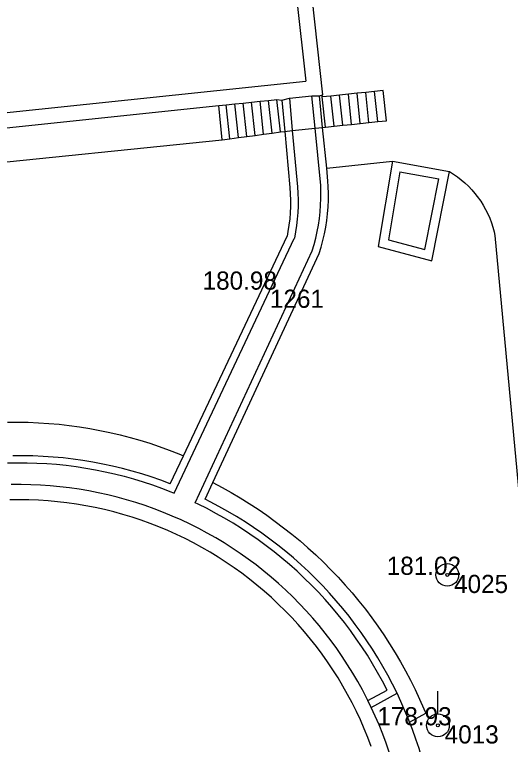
# Model space of a CAD drawing. Extents: x -539515 to -538098, y -1182060 to -1180157.
# Drawn here: x -539310.4 to -539294.03, y -1181191.92 to -1181167.81 of the extents above; entities that cross this region are included whole.
import ezdxf

# ---------------------------------------------------------------- set-up
doc = ezdxf.new("R2010")
doc.units = 0
for name, color, linetype in [('Vrstva 10', 7, 'Continuous'), ('Vrstva 11', 7, 'Continuous'), ('Vrstva 21', 7, 'Continuous'), ('Vrstva 22', 7, 'Continuous'), ('Vrstva 23', 7, 'Continuous'), ('Vrstva 5', 7, 'Continuous')]:
    doc.layers.add(name, color=color, linetype=linetype)

msp = doc.modelspace()

# ---------------------------------------------------------------- linework, layer by layer
at = {"layer": 'Vrstva 10'}
for p, q in [((-539300.093, -1181172.887), (-539297.92, -1181172.66)), ((-539294.54, -1181175.11), (-539293.25, -1181189))]:
    msp.add_line(p, q, dxfattribs=at)
msp.add_lwpolyline([(-539296.04, -1181173), (-539295.905, -1181173.084), (-539295.774, -1181173.175), (-539295.648, -1181173.273), (-539295.527, -1181173.376), (-539295.411, -1181173.486), (-539295.301, -1181173.601), (-539295.197, -1181173.722), (-539295.12, -1181173.82), (-539295.008, -1181173.978), (-539294.923, -1181174.113), (-539294.845, -1181174.252), (-539294.775, -1181174.394), (-539294.711, -1181174.54), (-539294.655, -1181174.689), (-539294.606, -1181174.841), (-539294.565, -1181174.995), (-539294.54, -1181175.11)], dxfattribs=at)
at = {"layer": 'Vrstva 11'}
for p, q in [((-539298.12, -1181171.32), (-539298.224, -1181170.325)), ((-539301.325, -1181170.575), (-539301.228, -1181171.648)), ((-539300.475, -1181171.567), (-539300.581, -1181170.497)), ((-539300.226, -1181171.54), (-539300.33, -1181170.5)), ((-539299.85, -1181171.5), (-539299.954, -1181170.505)), ((-539299.562, -1181171.47), (-539299.666, -1181170.475)), ((-539299.273, -1181171.44), (-539299.377, -1181170.445)), ((-539298.985, -1181171.41), (-539299.089, -1181170.415)), ((-539298.696, -1181171.38), (-539298.8, -1181170.385)), ((-539298.408, -1181171.35), (-539298.512, -1181170.355)), ((-539303.54, -1181171.95), (-539303.652, -1181170.82)), ((-539303.285, -1181171.915), (-539303.406, -1181170.794)), ((-539303.007, -1181171.878), (-539303.127, -1181170.764)), ((-539302.73, -1181171.84), (-539302.848, -1181170.735)), ((-539302.452, -1181171.803), (-539302.57, -1181170.706)), ((-539302.174, -1181171.765), (-539302.291, -1181170.677)), ((-539301.897, -1181171.728), (-539302.013, -1181170.647)), ((-539301.62, -1181171.69), (-539301.735, -1181170.618)), ((-539301.57, -1181170.64), (-539301.476, -1181171.675)), ((-539301.476, -1181171.675), (-539301.31, -1181173.53)), ((-539301.228, -1181171.648), (-539301.061, -1181173.507)), ((-539300.298, -1181173.344), (-539300.475, -1181171.567)), ((-539305.132, -1181183.624), (-539301.162, -1181175.211)), ((-539304.44, -1181183.938), (-539300.574, -1181175.622)), ((-539298.73, -1181190.475), (-539298.099, -1181190.127)), ((-539298.62, -1181190.7), (-539297.77, -1181190.23)), ((-539297.354, -1181191.181), (-539296.82, -1181190.89))]:
    msp.add_line(p, q, dxfattribs=at)
for points in [[(-539298.224, -1181170.325), (-539298.512, -1181170.355), (-539298.8, -1181170.385), (-539299.089, -1181170.415), (-539299.377, -1181170.445), (-539299.666, -1181170.475), (-539299.954, -1181170.505), (-539300.237, -1181170.536)], [(-539300.13, -1181171.53), (-539300.237, -1181170.536), (-539300.23, -1181170.46)], [(-539300.475, -1181171.567), (-539300.226, -1181171.54), (-539300.13, -1181171.53)], [(-539300.05, -1181173.32), (-539300.093, -1181172.887), (-539300.226, -1181171.54)], [(-539300.13, -1181171.53), (-539299.85, -1181171.5), (-539299.562, -1181171.47), (-539299.273, -1181171.44), (-539298.985, -1181171.41), (-539298.696, -1181171.38), (-539298.408, -1181171.35), (-539298.12, -1181171.32)], [(-539303.54, -1181171.95), (-539303.285, -1181171.915), (-539303.007, -1181171.878), (-539302.73, -1181171.84), (-539302.452, -1181171.803), (-539302.174, -1181171.765), (-539301.897, -1181171.728), (-539301.62, -1181171.69)], [(-539301.62, -1181171.69), (-539301.476, -1181171.675), (-539301.228, -1181171.648), (-539300.475, -1181171.567)], [(-539312.168, -1181172.836), (-539303.54, -1181171.95)], [(-539300.574, -1181175.622), (-539300.511, -1181175.411), (-539300.455, -1181175.198), (-539300.407, -1181174.984), (-539300.366, -1181174.767), (-539300.334, -1181174.55), (-539300.309, -1181174.331), (-539300.293, -1181174.112), (-539300.284, -1181173.892), (-539300.284, -1181173.672), (-539300.291, -1181173.452), (-539300.298, -1181173.344)], [(-539300.34, -1181175.71), (-539300.275, -1181175.495), (-539300.217, -1181175.278), (-539300.167, -1181175.058), (-539300.125, -1181174.838), (-539300.091, -1181174.615), (-539300.065, -1181174.392), (-539300.047, -1181174.168), (-539300.037, -1181173.944), (-539300.034, -1181173.719), (-539300.04, -1181173.494), (-539300.05, -1181173.32)], [(-539301.31, -1181173.53), (-539301.295, -1181173.737), (-539301.287, -1181173.944), (-539301.288, -1181174.152), (-539301.297, -1181174.359), (-539301.313, -1181174.566), (-539301.338, -1181174.772), (-539301.37, -1181174.977), (-539301.4, -1181175.13)], [(-539301.061, -1181173.507), (-539301.045, -1181173.718), (-539301.038, -1181173.931), (-539301.038, -1181174.143), (-539301.046, -1181174.355), (-539301.062, -1181174.567), (-539301.086, -1181174.778), (-539301.118, -1181174.988), (-539301.158, -1181175.196), (-539301.162, -1181175.211)], [(-539304.823, -1181182.384), (-539301.4, -1181175.13)], [(-539303.855, -1181183.272), (-539300.34, -1181175.71)], [(-539310.629, -1181181.277), (-539310.288, -1181181.275)], [(-539310.288, -1181181.275), (-539309.947, -1181181.281), (-539309.607, -1181181.296), (-539309.267, -1181181.318), (-539308.928, -1181181.348), (-539308.59, -1181181.386), (-539308.252, -1181181.432), (-539307.916, -1181181.486), (-539307.581, -1181181.548), (-539307.248, -1181181.618), (-539306.916, -1181181.696), (-539306.586, -1181181.781), (-539306.259, -1181181.874), (-539305.933, -1181181.975), (-539305.62, -1181182.08), (-539305.29, -1181182.199), (-539304.973, -1181182.323), (-539304.823, -1181182.384)], [(-539305.26, -1181183.31), (-539305.571, -1181183.194), (-539305.884, -1181183.086), (-539306.2, -1181182.985), (-539306.519, -1181182.892), (-539306.839, -1181182.807), (-539307.162, -1181182.729), (-539307.486, -1181182.66), (-539307.812, -1181182.598), (-539308.139, -1181182.544), (-539308.468, -1181182.497), (-539308.797, -1181182.459), (-539309.127, -1181182.429), (-539309.458, -1181182.407), (-539309.79, -1181182.392), (-539310.121, -1181182.386), (-539310.453, -1181182.388)], [(-539305.26, -1181183.31), (-539304.823, -1181182.384)], [(-539310.632, -1181182.624), (-539310.308, -1181182.617), (-539309.983, -1181182.618), (-539309.659, -1181182.627), (-539309.335, -1181182.644), (-539309.012, -1181182.669), (-539308.689, -1181182.701), (-539308.368, -1181182.742)], [(-539308.368, -1181182.742), (-539308.047, -1181182.791), (-539307.728, -1181182.847), (-539307.41, -1181182.912), (-539307.094, -1181182.984), (-539306.779, -1181183.064), (-539306.467, -1181183.152), (-539306.157, -1181183.247), (-539305.849, -1181183.35), (-539305.545, -1181183.461), (-539305.242, -1181183.579), (-539305.132, -1181183.624)], [(-539304.11, -1181183.82), (-539303.855, -1181183.272)], [(-539303.855, -1181183.272), (-539303.548, -1181183.434), (-539303.244, -1181183.603), (-539302.945, -1181183.78), (-539302.649, -1181183.963), (-539302.358, -1181184.153), (-539302.072, -1181184.35), (-539301.79, -1181184.553), (-539301.513, -1181184.762), (-539301.24, -1181184.978), (-539300.973, -1181185.2), (-539300.711, -1181185.429), (-539300.454, -1181185.663), (-539300.203, -1181185.903), (-539299.957, -1181186.149), (-539299.717, -1181186.4), (-539299.483, -1181186.657), (-539299.255, -1181186.919), (-539299.032, -1181187.186), (-539298.816, -1181187.458), (-539298.607, -1181187.736), (-539298.404, -1181188.018), (-539298.207, -1181188.304), (-539298.017, -1181188.595), (-539297.834, -1181188.891), (-539297.658, -1181189.19), (-539297.488, -1181189.494), (-539297.326, -1181189.801), (-539297.171, -1181190.112)], [(-539297.77, -1181190.23), (-539297.918, -1181189.932), (-539298.073, -1181189.637), (-539298.236, -1181189.346), (-539298.405, -1181189.059), (-539298.581, -1181188.776), (-539298.764, -1181188.498), (-539298.953, -1181188.224), (-539299.149, -1181187.955), (-539299.352, -1181187.69), (-539299.561, -1181187.43), (-539299.775, -1181187.176), (-539299.996, -1181186.926), (-539300.223, -1181186.682), (-539300.46, -1181186.44), (-539300.694, -1181186.211), (-539300.938, -1181185.984), (-539301.187, -1181185.763), (-539301.442, -1181185.548), (-539301.701, -1181185.339), (-539301.966, -1181185.137), (-539302.235, -1181184.941), (-539302.509, -1181184.751), (-539302.787, -1181184.568), (-539303.07, -1181184.392), (-539303.357, -1181184.222), (-539303.648, -1181184.06), (-539303.942, -1181183.905), (-539304.11, -1181183.82)], [(-539298.099, -1181190.127), (-539298.251, -1181189.834), (-539298.41, -1181189.544), (-539298.576, -1181189.259), (-539298.749, -1181188.978), (-539298.929, -1181188.701), (-539299.115, -1181188.428), (-539299.308, -1181188.16), (-539299.507, -1181187.897), (-539299.713, -1181187.639), (-539299.925, -1181187.386), (-539300.142, -1181187.138), (-539300.366, -1181186.895), (-539300.596, -1181186.658), (-539300.831, -1181186.426), (-539301.072, -1181186.201), (-539301.318, -1181185.981), (-539301.57, -1181185.767), (-539301.826, -1181185.559), (-539302.088, -1181185.358), (-539302.354, -1181185.163), (-539302.625, -1181184.974), (-539302.901, -1181184.792), (-539303.18, -1181184.617), (-539303.464, -1181184.449), (-539303.752, -1181184.288), (-539304.044, -1181184.133), (-539304.34, -1181183.986), (-539304.44, -1181183.938)], [(-539297.171, -1181190.112), (-539297.023, -1181190.426), (-539296.882, -1181190.744), (-539296.82, -1181190.89)], [(-539296.424, -1181195.322), (-539296.451, -1181194.99), (-539296.485, -1181194.659), (-539296.527, -1181194.328), (-539296.577, -1181193.999), (-539296.636, -1181193.671), (-539296.701, -1181193.345), (-539296.775, -1181193.02), (-539296.857, -1181192.697), (-539296.946, -1181192.376), (-539297.043, -1181192.058), (-539297.148, -1181191.742), (-539297.26, -1181191.428), (-539297.354, -1181191.181), (-539297.38, -1181191.117), (-539297.507, -1181190.809), (-539297.641, -1181190.505), (-539297.77, -1181190.23)]]:
    msp.add_lwpolyline(points, dxfattribs=at)
at = {"layer": 'Vrstva 21'}
msp.add_line((-539296.42, -1181190.915), (-539296.42, -1181190.165), dxfattribs=at)
for centre, radius in [((-539296.11, -1181186.32), 0.375), ((-539296.11, -1181186.32), 0.05), ((-539296.42, -1181191.29), 0.375), ((-539296.42, -1181191.29), 0.05)]:
    msp.add_circle(centre, radius, dxfattribs=at)
at = {"layer": 'Vrstva 5'}
for p, q in [((-539302.05, -1181153.8), (-539300.23, -1181170.46)), ((-539302.493, -1181154.349), (-539300.782, -1181170.015)), ((-539331.77, -1181173.271), (-539300.782, -1181170.015)), ((-539297.92, -1181172.66), (-539298.39, -1181175.47)), ((-539297.92, -1181172.66), (-539296.04, -1181173)), ((-539297.674, -1181173.009), (-539298.049, -1181175.252)), ((-539297.674, -1181173.009), (-539296.393, -1181173.241)), ((-539296.62, -1181175.95), (-539296.04, -1181173)), ((-539296.852, -1181175.576), (-539296.393, -1181173.241)), ((-539298.049, -1181175.252), (-539296.852, -1181175.576)), ((-539298.39, -1181175.47), (-539296.62, -1181175.95)), ((-539310.184, -1181183.337), (-539310.505, -1181183.339)), ((-539309.863, -1181183.343), (-539310.184, -1181183.337)), ((-539309.542, -1181183.357), (-539309.863, -1181183.343)), ((-539309.222, -1181183.379), (-539309.542, -1181183.357)), ((-539308.902, -1181183.409), (-539309.222, -1181183.379)), ((-539308.584, -1181183.447), (-539308.902, -1181183.409)), ((-539308.266, -1181183.492), (-539308.584, -1181183.447)), ((-539307.949, -1181183.546), (-539308.266, -1181183.492)), ((-539307.634, -1181183.608), (-539307.949, -1181183.546)), ((-539310.236, -1181183.837), (-539310.551, -1181183.84)), ((-539309.922, -1181183.842), (-539310.236, -1181183.837)), ((-539309.607, -1181183.854), (-539309.922, -1181183.842)), ((-539307.321, -1181183.677), (-539307.634, -1181183.608)), ((-539307.009, -1181183.754), (-539307.321, -1181183.677)), ((-539306.7, -1181183.839), (-539307.009, -1181183.754)), ((-539306.392, -1181183.932), (-539306.7, -1181183.839)), ((-539309.293, -1181183.875), (-539309.607, -1181183.854)), ((-539308.98, -1181183.903), (-539309.293, -1181183.875)), ((-539308.667, -1181183.94), (-539308.98, -1181183.903)), ((-539308.355, -1181183.984), (-539308.667, -1181183.94)), ((-539308.045, -1181184.037), (-539308.355, -1181183.984)), ((-539307.736, -1181184.097), (-539308.045, -1181184.037)), ((-539306.087, -1181184.032), (-539306.392, -1181183.932)), ((-539305.785, -1181184.14), (-539306.087, -1181184.032)), ((-539307.429, -1181184.165), (-539307.736, -1181184.097)), ((-539307.123, -1181184.241), (-539307.429, -1181184.165)), ((-539306.82, -1181184.325), (-539307.123, -1181184.241)), ((-539306.519, -1181184.416), (-539306.82, -1181184.325)), ((-539305.485, -1181184.255), (-539305.785, -1181184.14)), ((-539305.189, -1181184.378), (-539305.485, -1181184.255)), ((-539306.22, -1181184.515), (-539306.519, -1181184.416)), ((-539305.924, -1181184.621), (-539306.22, -1181184.515)), ((-539304.895, -1181184.508), (-539305.189, -1181184.378)), ((-539304.605, -1181184.645), (-539304.895, -1181184.508)), ((-539305.63, -1181184.735), (-539305.924, -1181184.621)), ((-539305.34, -1181184.857), (-539305.63, -1181184.735)), ((-539304.318, -1181184.789), (-539304.605, -1181184.645)), ((-539304.035, -1181184.941), (-539304.318, -1181184.789)), ((-539305.053, -1181184.985), (-539305.34, -1181184.857)), ((-539304.769, -1181185.121), (-539305.053, -1181184.985)), ((-539303.756, -1181185.1), (-539304.035, -1181184.941)), ((-539304.489, -1181185.265), (-539304.769, -1181185.121)), ((-539304.212, -1181185.415), (-539304.489, -1181185.265)), ((-539303.481, -1181185.265), (-539303.756, -1181185.1)), ((-539303.21, -1181185.438), (-539303.481, -1181185.265)), ((-539303.939, -1181185.572), (-539304.212, -1181185.415)), ((-539302.944, -1181185.617), (-539303.21, -1181185.438)), ((-539303.671, -1181185.736), (-539303.939, -1181185.572)), ((-539303.406, -1181185.907), (-539303.671, -1181185.736)), ((-539302.682, -1181185.802), (-539302.944, -1181185.617)), ((-539303.147, -1181186.085), (-539303.406, -1181185.907)), ((-539302.425, -1181185.994), (-539302.682, -1181185.802)), ((-539302.172, -1181186.193), (-539302.425, -1181185.994)), ((-539302.891, -1181186.269), (-539303.147, -1181186.085)), ((-539301.925, -1181186.397), (-539302.172, -1181186.193)), ((-539302.641, -1181186.459), (-539302.891, -1181186.269)), ((-539302.395, -1181186.656), (-539302.641, -1181186.459)), ((-539301.683, -1181186.608), (-539301.925, -1181186.397)), ((-539302.155, -1181186.859), (-539302.395, -1181186.656)), ((-539301.446, -1181186.825), (-539301.683, -1181186.608)), ((-539301.919, -1181187.068), (-539302.155, -1181186.859)), ((-539301.214, -1181187.047), (-539301.446, -1181186.825)), ((-539301.689, -1181187.283), (-539301.919, -1181187.068)), ((-539300.989, -1181187.276), (-539301.214, -1181187.047)), ((-539301.465, -1181187.504), (-539301.689, -1181187.283)), ((-539300.769, -1181187.509), (-539300.989, -1181187.276)), ((-539301.246, -1181187.73), (-539301.465, -1181187.504)), ((-539300.555, -1181187.749), (-539300.769, -1181187.509)), ((-539301.033, -1181187.962), (-539301.246, -1181187.73)), ((-539300.346, -1181187.993), (-539300.555, -1181187.749)), ((-539300.826, -1181188.199), (-539301.033, -1181187.962)), ((-539300.145, -1181188.243), (-539300.346, -1181187.993)), ((-539300.626, -1181188.441), (-539300.826, -1181188.199)), ((-539299.949, -1181188.497), (-539300.145, -1181188.243)), ((-539300.431, -1181188.689), (-539300.626, -1181188.441)), ((-539299.76, -1181188.757), (-539299.949, -1181188.497)), ((-539300.243, -1181188.941), (-539300.431, -1181188.689)), ((-539299.577, -1181189.021), (-539299.76, -1181188.757)), ((-539300.061, -1181189.198), (-539300.243, -1181188.941)), ((-539299.401, -1181189.289), (-539299.577, -1181189.021)), ((-539299.886, -1181189.459), (-539300.061, -1181189.198)), ((-539299.232, -1181189.562), (-539299.401, -1181189.289)), ((-539299.717, -1181189.725), (-539299.886, -1181189.459)), ((-539299.069, -1181189.839), (-539299.232, -1181189.562)), ((-539299.556, -1181189.995), (-539299.717, -1181189.725)), ((-539298.914, -1181190.119), (-539299.069, -1181189.839)), ((-539299.401, -1181190.269), (-539299.556, -1181189.995)), ((-539299.253, -1181190.547), (-539299.401, -1181190.269)), ((-539298.765, -1181190.404), (-539298.914, -1181190.119)), ((-539299.113, -1181190.829), (-539299.253, -1181190.547)), ((-539298.73, -1181190.475), (-539298.765, -1181190.404)), ((-539298.62, -1181190.7), (-539298.73, -1181190.475)), ((-539298.979, -1181191.114), (-539299.113, -1181190.829)), ((-539298.49, -1181190.984), (-539298.62, -1181190.7)), ((-539298.363, -1181191.279), (-539298.49, -1181190.984)), ((-539298.853, -1181191.402), (-539298.979, -1181191.114)), ((-539298.243, -1181191.577), (-539298.363, -1181191.279)), ((-539298.734, -1181191.694), (-539298.853, -1181191.402)), ((-539298.623, -1181191.988), (-539298.734, -1181191.694)), ((-539298.131, -1181191.878), (-539298.243, -1181191.577)), ((-539298.027, -1181192.181), (-539298.131, -1181191.878))]:
    msp.add_line(p, q, dxfattribs=at)
for points in [[(-539301.57, -1181170.64), (-539301.325, -1181170.575)], [(-539301.325, -1181170.575), (-539300.581, -1181170.497)], [(-539300.581, -1181170.497), (-539300.33, -1181170.5)], [(-539300.33, -1181170.5), (-539300.23, -1181170.46)], [(-539332.21, -1181173.82), (-539303.652, -1181170.82)], [(-539303.652, -1181170.82), (-539303.406, -1181170.794)], [(-539303.406, -1181170.794), (-539303.127, -1181170.764)], [(-539303.127, -1181170.764), (-539302.848, -1181170.735)], [(-539302.848, -1181170.735), (-539302.57, -1181170.706)], [(-539302.57, -1181170.706), (-539302.291, -1181170.677)], [(-539302.291, -1181170.677), (-539302.013, -1181170.647)], [(-539302.013, -1181170.647), (-539301.735, -1181170.618)], [(-539301.735, -1181170.618), (-539301.57, -1181170.64)]]:
    msp.add_lwpolyline(points, dxfattribs=at)

# ---------------------------------------------------------------- texts
at = {"layer": 'Vrstva 22'}
for s, p in [('180.98 ', (-539304.19, -1181176.9)), ('181.02 ', (-539298.11, -1181186.32)), ('178.93 ', (-539298.42, -1181191.29))]:
    msp.add_text(s, height=0.6, dxfattribs=at).set_placement(p)
at = {"layer": 'Vrstva 23'}
for s, p in [(' 1261', (-539302.19, -1181177.5)), (' 4025', (-539296.11, -1181186.92)), (' 4013', (-539296.42, -1181191.89))]:
    msp.add_text(s, height=0.6, dxfattribs=at).set_placement(p)

doc.saveas('drawing.dxf')
